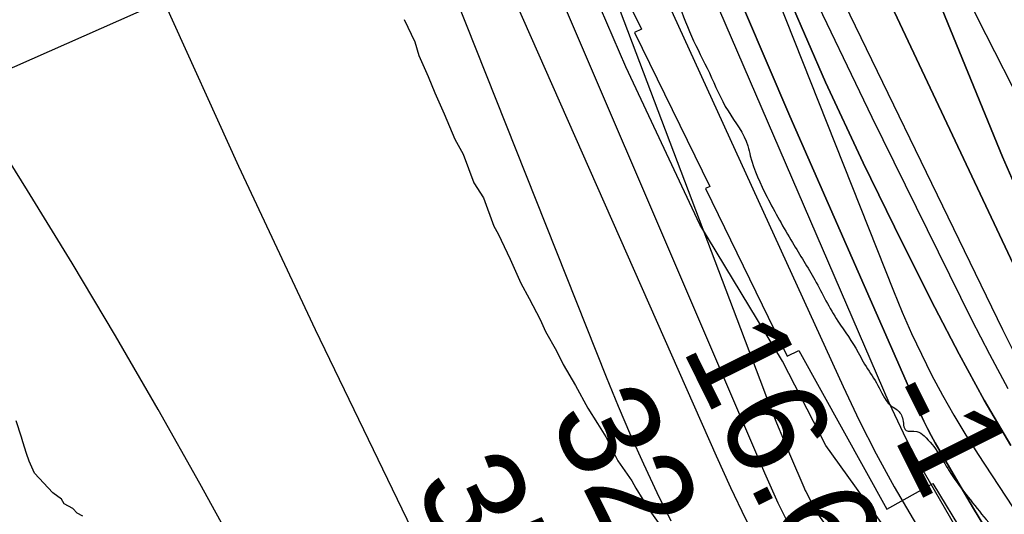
# Model space of a CAD drawing. Extents: x 3297753 to 3335611, y 652252 to 677623.
# Drawn here: x 3308214 to 3308869, y 671447 to 671776 of the extents above; entities that cross this region are included whole.
import ezdxf

# ---------------------------------------------------------------- set-up
doc = ezdxf.new("R2010")
doc.units = 0
for name, color, linetype in [('V-RIVR-EDGE', 7, 'Continuous'), ('V-RIVR-RANG', 7, 'Continuous'), ('V-RRAP-FSHR', 7, 'Continuous'), ('V-RRAP-RVMT', 7, 'Continuous'), ('V-SITE-VEGE', 7, 'Continuous'), ('V-TOPO-DPTH', 7, 'Continuous'), ('V-TOPO-MAJR', 7, 'Continuous'), ('V-TOPO-MINR', 7, 'Continuous'), ('V-TOPO-WATR', 7, 'Continuous')]:
    doc.layers.add(name, color=color, linetype=linetype)

msp = doc.modelspace()

# ---------------------------------------------------------------- linework, layer by layer
at = {"layer": 'V-RIVR-EDGE'}
msp.add_spline([(3307850.62, 675821), (3307850.75, 675819.26), (3307852.36, 675798.53), (3307852.34, 675791.07), (3307856.9, 675791.47), (3307860.2, 675784), (3307858.08, 675766.6), (3307858.03, 675745.87), (3307859.68, 675743.8), (3307863.41, 675742.96), (3307863.4, 675739.64), (3307862.94, 675720.99), (3307866.19, 675694.04), (3307864.47, 675668.35), (3307864.85, 675653.43), (3307866.04, 675632.29), (3307865.98, 675608.25), (3307860.93, 675578), (3307855.03, 675536.15), (3307852.01, 675490.98), (3307848.61, 675457.42), (3307845.62, 675420.95), (3307843.09, 675401.89), (3307841.81, 675387.8), (3307842.17, 675364.59), (3307841.69, 675337.23), (3307844.13, 675320.65), (3307845.74, 675299.92), (3307848.96, 675263.02), (3307851.37, 675230.27), (3307851.72, 675204.99), (3307854.14, 675179.28), (3307856.98, 675153.99), (3307856.53, 675138.24), (3307855.69, 675135.76), (3307856.07, 675118.35), (3307855.63, 675111.72), (3307854.35, 675095.97), (3307852.65, 675077.74), (3307852.18, 675054.11), (3307855.44, 675031.72), (3307862.38, 674991.5), (3307864.8, 674962.48), (3307868.44, 674926), (3307870.05, 674906.1), (3307872.46, 674875.01), (3307874.08, 674859.25), (3307876.52, 674843.5), (3307878.94, 674816.13), (3307882.53, 674757.68), (3307886.15, 674712.5), (3307885.71, 674704.21), (3307884.45, 674697.99), (3307884.44, 674691.78), (3307887.31, 674680.16), (3307887.28, 674668.97), (3307887.26, 674658.2), (3307885.58, 674651.15), (3307881.01, 674644.12), (3307881, 674639.97), (3307886.35, 674626.28), (3307890.03, 674605.55), (3307895.77, 674578.59), (3307899.43, 674550.81), (3307909.27, 674510.58), (3307914.59, 674481.97), (3307918.25, 674453.78), (3307918.22, 674440.51), (3307919.86, 674433.88), (3307927.3, 674423.08), (3307927.28, 674417.7), (3307927.25, 674404.02), (3307928.48, 674400.28), (3307931.78, 674393.23), (3307935.06, 674376.64), (3307944.54, 674357.55), (3307954.85, 674337.22), (3307963.92, 674316.06), (3307975.42, 674271.68), (3307986.49, 674225.23), (3308000.06, 674178.77), (3308007.44, 674148.91), (3308015.22, 674108.27), (3308020.53, 674078.42), (3308024.25, 674072.19), (3308025.04, 674059.34), (3308025.41, 674039.44), (3308027.79, 673997.16), (3308030.63, 673971.46), (3308027.69, 673955.3), (3308027.24, 673943.28), (3308027.64, 673935.82), (3308029.69, 673925.45), (3308035.46, 673911.76), (3308035.42, 673899.32), (3308034.12, 673873.21), (3308036.13, 673851.24), (3308038.54, 673818.91), (3308040.98, 673799), (3308046.76, 673788.21), (3308050.46, 673778.26), (3308048.79, 673772.46), (3308048.76, 673761.27), (3308053.68, 673740.53), (3308060.66, 673711.09), (3308069.7, 673678.73), (3308069.66, 673665.06), (3308067.15, 673653.46), (3308067.55, 673650.14), (3308072.94, 673649.3), (3308077.91, 673648.87), (3308079.98, 673646.38), (3308086.52, 673608.64), (3308091.84, 673582.1), (3308104.58, 673536.48), (3308114.83, 673495), (3308121.38, 673461), (3308123.83, 673446.07), (3308127.95, 673436.12), (3308140.31, 673406.24), (3308148.95, 673377.21), (3308153.04, 673357.72), (3308158.34, 673321.23), (3308169, 673273.12), (3308189.1, 673188.1), (3308196.88, 673150.37), (3308207.96, 673103.92), (3308212.04, 673079.45), (3308214.06, 673059.97), (3308216.51, 673045.04), (3308218.98, 673035.91), (3308226, 673025.53), (3308228.46, 673015.99), (3308228.43, 673002.32), (3308230.49, 672996.92), (3308235.04, 672992.77), (3308235.02, 672984.48), (3308237.47, 672972.87), (3308241.99, 672953.37), (3308247.32, 672933.05), (3308253.9, 672910.65), (3308257.61, 672901.53), (3308263.8, 672890.32), (3308276.17, 672865), (3308277.39, 672856.3), (3308278.62, 672850.08), (3308283.16, 672844.26), (3308286.05, 672839.7), (3308286.04, 672832.24), (3308285.59, 672818.97), (3308288.47, 672812.33), (3308293.83, 672800.3), (3308303.72, 672777.89), (3308309.9, 672762.54), (3308316.07, 672743.05), (3308316.44, 672725.64), (3308318.1, 672723.15), (3308323.06, 672717.33), (3308327.59, 672706.13), (3308331.69, 672690.37), (3308330.84, 672679.6), (3308330.4, 672672.14), (3308332.46, 672667.16), (3308337.42, 672658.44), (3308343.59, 672642.67), (3308347.7, 672625.26), (3308355.91, 672595.39), (3308355.89, 672584.62), (3308357.53, 672579.64), (3308362.07, 672570.92), (3308366.61, 672563.45), (3308376.07, 672534), (3308399.56, 672478.4), (3308411.51, 672452.67), (3308418.52, 672435.25), (3308421.79, 672418.66), (3308423.01, 672409.95), (3308425.49, 672403.73), (3308428.79, 672397.5), (3308430.01, 672387.55), (3308434.95, 672375.52), (3308444.41, 672344.83), (3308450.58, 672326.99), (3308456.78, 672320.76), (3308459.66, 672312.87), (3308465.4, 672287.99), (3308467.43, 672268.09), (3308473.18, 672249.01), (3308476.05, 672236.57), (3308485.95, 672214.16), (3308490.05, 672198.81), (3308495.86, 672201.7), (3308496.67, 672193), (3308499.08, 672161.9), (3308505.23, 672134.53), (3308513.87, 672107.57), (3308522.52, 672084.75), (3308527.9, 672082.25), (3308536.2, 672087.2), (3308540.76, 672086.78), (3308539.51, 672083.88), (3308535.76, 672077.67), (3308534.91, 672067.73), (3308534.47, 672059.44), (3308531.96, 672050.74), (3308533.2, 672047.42), (3308536.91, 672037.88), (3308550.93, 672008.42), (3308564.93, 671974.39), (3308569.87, 671959.46), (3308576.49, 671954.88), (3308585.14, 671932.48), (3308595.86, 671910.49), (3308604.94, 671895.13), (3308605.76, 671888.49), (3308607.82, 671885.17), (3308610.71, 671881.02), (3308616.47, 671862.77), (3308627.6, 671838.7), (3308640.39, 671816.29), (3308660.99, 671765.26), (3308672.95, 671740.77), (3308685.32, 671715.46), (3308698.53, 671692.21), (3308700.17, 671685.58), (3308711.29, 671658.19), (3308728.21, 671627.9), (3308743.07, 671602.99), (3308758.34, 671575.6), (3308771.97, 671554.84), (3308775.27, 671548.61), (3308783.11, 671536.16), (3308790.54, 671522.88), (3308793.43, 671519.55), (3308797.16, 671517.06), (3308801.29, 671511.24), (3308803.76, 671502.95), (3308810.8, 671502.1), (3308815.77, 671499.19), (3308833.53, 671474.28), (3308845.09, 671458.5), (3308857.08, 671443.55), (3308870.72, 671429.01), (3308882.71, 671418.61), (3308908.77, 671397), (3308930.27, 671375.39), (3308944.33, 671361.26), (3308952.58, 671346.74), (3308960.43, 671336.77), (3308966.22, 671331.78), (3308972.85, 671328.86), (3308985.64, 671307.28), (3309001.75, 671282.37), (3309010.84, 671271.57), (3309010.83, 671268.25), (3309008.34, 671266.19), (3309011.64, 671262.03), (3309018.66, 671250.83), (3309024.85, 671237.13), (3309035.15, 671212.24), (3309059.5, 671169.07), (3309066.5, 671150.82), (3309067.71, 671140.45), (3309071.85, 671135.88), (3309077.22, 671128.41), (3309078.45, 671123.02), (3309078.43, 671117.63), (3309082.15, 671111.4), (3309089.15, 671092.73), (3309098.63, 671073.23), (3309111.41, 671045.01), (3309116.36, 671032.15), (3309123.35, 671011), (3309128.7, 670995.65), (3309133.23, 670984.86), (3309143.97, 670967.42), (3309159.66, 670945.42), (3309169.17, 670933.37), (3309181.99, 670924.22), (3309188.19, 670917.16), (3309197.69, 670902.22), (3309217.1, 670874.81), (3309231.57, 670859.03), (3309239.82, 670845.33), (3309244.79, 670840.76), (3309252.23, 670835.35), (3309260.51, 670831.18), (3309275.4, 670817.06), (3309282.43, 670810.41), (3309290.69, 670800.02), (3309303.1, 670788.39), (3309315.92, 670775.51), (3309335.34, 670751), (3309344.42, 670736.47), (3309351.03, 670726.51), (3309360.13, 670721.51), (3309375.84, 670704.9), (3309390.72, 670688.69), (3309403.11, 670668.77), (3309415.49, 670646.77), (3309426.65, 670635.14), (3309442.78, 670618.52), (3309454.34, 670603.15), (3309462.18, 670588.63), (3309470.85, 670575.34), (3309476.63, 670563.31), (3309487.39, 670558.31), (3309488.62, 670554.57), (3309489.44, 670550.84), (3309494.82, 670544.2), (3309506.81, 670533.39), (3309523.77, 670518.84), (3309529.95, 670505.98), (3309538.6, 670484.82), (3309549.72, 670453.7), (3309551.35, 670440.85), (3309555.47, 670430.89), (3309568.67, 670408.89), (3309577.35, 670396.02), (3309581.47, 670386.48), (3309581.46, 670383.16), (3309578.55, 670379.85), (3309576.88, 670374.88), (3309582.24, 670364.09), (3309594.61, 670336.71), (3309604.49, 670308.91), (3309606.94, 670296.06), (3309614.38, 670284.85), (3309627.18, 670266.99), (3309635.46, 670261.59), (3309639.18, 670259.92), (3309638.74, 670249.97), (3309639.54, 670236.29), (3309641.18, 670228), (3309644.89, 670221.36), (3309656.46, 670208.06), (3309664.31, 670195.61), (3309663.46, 670188.15), (3309663.84, 670176.13), (3309667.96, 670166.17), (3309673.34, 670159.94), (3309684.07, 670142.92), (3309690.66, 670126.33), (3309700.14, 670102.68), (3309716.65, 670076.52)], degree=3, dxfattribs=at)
at = {"layer": 'V-RIVR-RANG'}
msp.add_line((3307750.1, 671541.14), (3309103.45, 672140.18), dxfattribs=at)
at = {"layer": 'V-RRAP-FSHR'}
msp.add_lwpolyline([(3308906.95, 671322.55), (3308835.2, 671388.92), (3308790.02, 671437.53), (3308750.4, 671492.94), (3308721.46, 671549.01), (3308666.58, 671639.8), (3308617.41, 671744.82), (3308562.65, 671871.82), (3308511.44, 671991.88), (3308477.13, 672082.74), (3308422.95, 672271.02), (3308384.31, 672393.55), (3308351.33, 672486.79), (3308320.78, 672583.54), (3308284.41, 672679), (3308253.28, 672753.15), (3308220.18, 672859.88), (3308186.89, 672949.86), (3308152.27, 673100.42)], dxfattribs=at)
at = {"layer": 'V-RRAP-RVMT'}
for p, q in [((3308577.82, 671872.3), (3308627.76, 671769.85)), ((3308627.76, 671769.85), (3308623.23, 671767.61)), ((3308623.23, 671767.61), (3308673.16, 671665.15)), ((3308673.16, 671665.15), (3308670.43, 671663.8)), ((3308670.43, 671663.8), (3308724.7, 671552.32)), ((3308724.7, 671552.32), (3308732.33, 671556.03)), ((3308732.33, 671556.03), (3308790.93, 671450.41)), ((3308790.93, 671450.41), (3308821.64, 671467.64)), ((3308821.64, 671467.64), (3308890.83, 671352.85))]:
    msp.add_line(p, q, dxfattribs=at)
at = {"layer": 'V-SITE-VEGE'}
for points in [[(3308469.91, 671776.35), (3308477.1, 671761.36), (3308479.66, 671752.45), (3308485.92, 671738.48), (3308490.35, 671727.52), (3308496.61, 671713.55), (3308503.73, 671696.61), (3308509.17, 671686.59), (3308516.2, 671667.7), (3308522.63, 671657.64), (3308529.66, 671638.74), (3308532.38, 671633.73), (3308540.47, 671616.75), (3308547.63, 671600.78), (3308553.07, 671590.76), (3308560.31, 671576.75), (3308563.89, 671568.77), (3308571.17, 671555.74), (3308575.68, 671546.74), (3308583.89, 671532.69), (3308592.07, 671517.66), (3308598.49, 671507.6), (3308603.98, 671498.55), (3308612.11, 671482.55)], [(3308256.22, 671445.75), (3308252.39, 671447.87), (3308249.59, 671450.92), (3308243.85, 671454.1), (3308242.02, 671457.12), (3308236.32, 671461.28), (3308224.16, 671474.52), (3308220.58, 671482.5), (3308218.83, 671487.47), (3308216.23, 671495.41), (3308215.38, 671498.38), (3308211.93, 671509.29)], [(3308612.11, 671482.55), (3308621.35, 671469.43), (3308624.07, 671464.43), (3308633.22, 671449.35), (3308649.85, 671426.14)]]:
    msp.add_lwpolyline(points, dxfattribs=at)
at = {"layer": 'V-TOPO-DPTH'}
for points in [[(3308900.95, 671558.8), (3308567.45, 672266.31), (3308551.64, 672300.64), (3308536.24, 672335.16), (3308521.45, 672369.95), (3308507.08, 672404.91), (3308481.27, 672469.33), (3308480.15, 672472.24), (3308479.08, 672475.16), (3308478.09, 672478.11), (3308477.16, 672481.08), (3308452.8, 672562), (3308440.03, 672605.52), (3308427.67, 672649.16), (3308415.92, 672692.97), (3308404.57, 672736.89), (3308153.49, 673737.97)], [(3308153.49, 673737.97), (3308404.57, 672736.89), (3308415.92, 672692.97), (3308427.67, 672649.16), (3308440.03, 672605.52), (3308452.8, 672562), (3308477.16, 672481.08), (3308478.09, 672478.11), (3308479.08, 672475.16), (3308480.15, 672472.24), (3308481.27, 672469.33), (3308507.08, 672404.91), (3308521.45, 672369.95), (3308536.24, 672335.16), (3308551.64, 672300.64), (3308567.45, 672266.31), (3308900.95, 671558.8)], [(3308064.92, 673715.85), (3308423.2, 672508.01), (3308430.6, 672483.92), (3308438.29, 672459.92), (3308446.44, 672436.07), (3308454.88, 672412.32), (3308557.1, 672133.18), (3308597.13, 672026.95), (3308638.47, 671921.26), (3308681.79, 671816.35), (3308726.42, 671711.98), (3308813.34, 671513.86), (3308815.57, 671508.98), (3308817.92, 671504.16), (3308820.42, 671499.41), (3308823.02, 671494.72), (3308838.11, 671468.58), (3308848.52, 671450.98), (3308859.18, 671433.52), (3308870.19, 671416.3)], [(3308870.19, 671416.3), (3308859.18, 671433.52), (3308848.52, 671450.98), (3308838.11, 671468.58), (3308823.02, 671494.72), (3308820.42, 671499.41), (3308817.92, 671504.16), (3308815.57, 671508.98), (3308813.34, 671513.86), (3308726.42, 671711.98), (3308681.79, 671816.35), (3308638.47, 671921.26), (3308597.13, 672026.95), (3308557.1, 672133.18), (3308454.88, 672412.32), (3308446.44, 672436.07), (3308438.29, 672459.92), (3308430.6, 672483.92), (3308423.2, 672508.01), (3308064.92, 673715.85)], [(3308038.11, 673694.01), (3308231.06, 672955.33), (3308254.25, 672868.7), (3308278.14, 672782.26), (3308303.08, 672696.12), (3308328.72, 672610.18), (3308377.9, 672448.87), (3308379.52, 672443.75), (3308381.21, 672438.66), (3308383, 672433.6), (3308384.86, 672428.56), (3308463.1, 672223.11), (3308505.15, 672115.8), (3308548.54, 672009.04), (3308593.97, 671903.14), (3308640.75, 671797.8), (3308761.81, 671532.04), (3308772.55, 671509.51), (3308783.81, 671487.25), (3308795.83, 671465.4), (3308808.37, 671443.82), (3308881.25, 671323.28)], [(3308877.09, 671663.61), (3308867.91, 671685.03), (3308553.03, 672454.36), (3308544.74, 672475.53), (3308536.89, 672496.85), (3308529.69, 672518.41), (3308522.92, 672540.12), (3308245.95, 673479.12)], [(3308245.95, 673479.12), (3308522.92, 672540.12), (3308529.69, 672518.41), (3308536.89, 672496.85), (3308544.74, 672475.53), (3308553.03, 672454.36), (3308867.91, 671685.03), (3308877.09, 671663.61)], [(3308873.37, 671492.93), (3308855.74, 671523.04), (3308838.99, 671553.65), (3308822.84, 671584.59), (3308801.05, 671627.84), (3308775.15, 671680.98), (3308750.21, 671734.55), (3308726.7, 671788.76), (3308704.14, 671843.4), (3308467.62, 672438.62), (3308462.22, 672452.74), (3308457.06, 672466.93), (3308452.26, 672481.26), (3308447.7, 672495.67), (3308248.13, 673155.24)], [(3308873.37, 671492.93), (3308855.74, 671523.04), (3308838.99, 671553.65), (3308822.84, 671584.59), (3308801.05, 671627.84), (3308775.15, 671680.98), (3308750.21, 671734.55), (3308726.7, 671788.76), (3308704.14, 671843.4), (3308467.62, 672438.62), (3308462.22, 672452.74), (3308457.06, 672466.93), (3308452.26, 672481.26), (3308447.7, 672495.67), (3308248.13, 673155.24)], [(3308315.42, 672991.23), (3308351.52, 672860.63), (3308389.37, 672730.49), (3308462.44, 672488.38), (3308465.18, 672479.69), (3308468.08, 672471.05), (3308471.2, 672462.49), (3308474.46, 672453.98), (3308552.59, 672258.21), (3308596.16, 672152.35), (3308641.23, 672047.16), (3308688.55, 671942.96), (3308737.36, 671839.41), (3308867.94, 671569.98), (3308876.16, 671553.58)], [(3308315.42, 672991.23), (3308351.52, 672860.63), (3308389.37, 672730.49), (3308462.44, 672488.38), (3308465.18, 672479.69), (3308468.08, 672471.05), (3308471.2, 672462.49), (3308474.46, 672453.98), (3308552.59, 672258.21), (3308596.16, 672152.35), (3308641.23, 672047.16), (3308688.55, 671942.96), (3308737.36, 671839.41), (3308867.94, 671569.98), (3308876.16, 671553.58)]]:
    msp.add_lwpolyline(points, dxfattribs=at)
at = {"layer": 'V-TOPO-MAJR'}
for points in [[(3307928.64, 673656.58), (3308127.39, 672943.15), (3308152.91, 672852.91), (3308178.89, 672762.8), (3308205.57, 672672.89), (3308232.71, 672583.13), (3308284.67, 672413.69), (3308286.24, 672408.76), (3308287.88, 672403.86), (3308289.64, 672398.99), (3308291.47, 672394.15), (3308347.82, 672249.98), (3308378.37, 672173.29), (3308409.59, 672096.87), (3308441.8, 672020.86), (3308474.68, 671945.12), (3308677.49, 671486.09), (3308687.08, 671465.01), (3308696.97, 671444.08), (3308707.31, 671423.37), (3308717.96, 671402.8), (3309100.94, 670844.39)], [(3308391.53, 673027.29), (3308534.46, 672534.49), (3308539.78, 672517.22), (3308545.46, 672500.08), (3308551.69, 672483.13), (3308558.3, 672466.31), (3308755.53, 671986.87), (3308785.76, 671916.36), (3308817.34, 671846.48), (3308850.96, 671777.56), (3308885.93, 671709.28)], [(3308396.81, 671353.47), (3308333.94, 671467.5), (3308306.25, 671516.78), (3308278.04, 671565.76), (3308249.04, 671614.27), (3308219.52, 671662.47), (3308176.47, 671731.53), (3308167.92, 671738.31), (3308159.29, 671741.33), (3308150.52, 671738.73), (3308141.65, 671732.36), (3308134.89, 671718.97), (3308130.68, 671705.16), (3308130.3, 671690.72), (3308132.48, 671675.87), (3308254.37, 671257.51)]]:
    msp.add_lwpolyline(points, dxfattribs=at)
at = {"layer": 'V-TOPO-MINR'}
for points in [[(3308153.49, 673737.97), (3308404.57, 672736.89), (3308415.92, 672692.97), (3308427.67, 672649.16), (3308440.03, 672605.52), (3308452.8, 672562), (3308477.16, 672481.08), (3308478.09, 672478.11), (3308479.08, 672475.16), (3308480.15, 672472.24), (3308481.27, 672469.33), (3308507.08, 672404.91), (3308521.45, 672369.95), (3308536.24, 672335.16), (3308551.64, 672300.64), (3308567.45, 672266.31), (3308900.95, 671558.8)], [(3308052.24, 673715.96), (3308299.22, 672794.94), (3308315.22, 672736.52), (3308331.64, 672678.23), (3308348.69, 672620.11), (3308366.15, 672562.12), (3308385.12, 672500.31), (3308393.57, 672473.36), (3308402.23, 672446.48), (3308411.2, 672419.7), (3308420.39, 672392.99), (3308430.01, 672366.44), (3308440, 672340.03), (3308450.55, 672313.84), (3308461.47, 672287.8), (3308792.37, 671521.58), (3308797.94, 671509.29), (3308803.78, 671497.14), (3308810.04, 671485.2), (3308816.58, 671473.4), (3308858.12, 671401.45), (3308882.55, 671360.3)], [(3308038.11, 673694.01), (3308231.06, 672955.33), (3308254.25, 672868.7), (3308278.14, 672782.26), (3308303.08, 672696.12), (3308328.72, 672610.18), (3308377.9, 672448.87), (3308379.52, 672443.75), (3308381.21, 672438.66), (3308383, 672433.6), (3308384.86, 672428.56), (3308463.1, 672223.11), (3308505.15, 672115.8), (3308548.54, 672009.04), (3308593.97, 671903.14), (3308640.75, 671797.8), (3308761.81, 671532.04), (3308772.55, 671509.51), (3308783.81, 671487.25), (3308795.83, 671465.4), (3308808.37, 671443.82), (3308881.25, 671323.28)], [(3307885.1, 673628.71), (3308253.74, 672428.93), (3308259.15, 672412.04), (3308264.83, 672395.25), (3308270.91, 672378.6), (3308277.25, 672362.04), (3308604.36, 671538.51), (3308612.31, 671519.09), (3308620.53, 671499.8), (3308629.16, 671480.69), (3308638.06, 671461.69), (3308647.21, 671442.81)], [(3307996.51, 673604.08), (3308313.7, 672481.59), (3308322.7, 672450.88), (3308332.07, 672420.29), (3308342.02, 672389.88), (3308352.36, 672359.59), (3308391.6, 672248.03), (3308422.69, 672162.39), (3308454.9, 672077.19), (3308488.81, 671992.64), (3308523.84, 671908.53), (3308709.63, 671474.65), (3308714.03, 671464.7), (3308718.57, 671454.81), (3308723.34, 671445.02), (3308728.25, 671435.31), (3309049.7, 670968.67)], [(3308245.95, 673479.12), (3308522.92, 672540.12), (3308529.69, 672518.41), (3308536.89, 672496.85), (3308544.74, 672475.53), (3308553.03, 672454.36), (3308867.91, 671685.03), (3308877.09, 671663.61)], [(3308157.71, 673432.1), (3308440.33, 672499.31), (3308445.79, 672482.04), (3308451.55, 672464.88), (3308457.73, 672447.86), (3308464.19, 672430.94), (3308795.32, 671595.69), (3308801.19, 671581.51), (3308807.34, 671567.45), (3308813.9, 671553.59), (3308820.75, 671539.85), (3308828.01, 671526.33), (3308835.54, 671512.97), (3308843.48, 671499.84), (3308851.7, 671486.88), (3309009.44, 671246.29)], [(3308248.13, 673155.24), (3308447.7, 672495.67), (3308452.26, 672481.26), (3308457.06, 672466.93), (3308462.22, 672452.74), (3308467.62, 672438.62), (3308704.14, 671843.4), (3308726.7, 671788.76), (3308750.21, 671734.55), (3308775.15, 671680.98), (3308801.05, 671627.84), (3308822.84, 671584.59), (3308838.99, 671553.65), (3308855.74, 671523.04), (3308873.37, 671492.93)], [(3308295.48, 673026), (3308336.36, 672884.86), (3308455.07, 672492.02), (3308458.72, 672480.47), (3308462.57, 672468.99), (3308466.71, 672457.61), (3308471.05, 672446.31), (3308616.76, 672080.42), (3308655.24, 671987.03), (3308695.19, 671894.3), (3308737.33, 671802.53), (3308780.93, 671711.42), (3308847.37, 671576.74), (3308859.16, 671553.64), (3308871.38, 671530.76)], [(3308494.38, 671397.36), (3308411.05, 671569.9), (3308360.02, 671678.4), (3308310.5, 671787.56), (3308263.23, 671897.71), (3308217.46, 672008.53), (3308097.17, 672308.51), (3308093.11, 672319.11), (3308089.26, 672329.78), (3308085.74, 672340.56), (3308082.43, 672351.42), (3307975.12, 672723.56), (3307960.16, 672781.52), (3307947.4, 672839.9), (3307937.92, 672898.9), (3307930.65, 672958.31), (3307927.05, 672996.6)], [(3308315.42, 672991.23), (3308351.52, 672860.63), (3308389.37, 672730.49), (3308462.44, 672488.38), (3308465.18, 672479.69), (3308468.08, 672471.05), (3308471.2, 672462.49), (3308474.46, 672453.98), (3308552.59, 672258.21), (3308596.16, 672152.35), (3308641.23, 672047.16), (3308688.55, 671942.96), (3308737.36, 671839.41), (3308867.94, 671569.98), (3308876.16, 671553.58)], [(3308199.62, 672984.21), (3308359.3, 672458.09), (3308363.18, 672445.74), (3308367.24, 672433.44), (3308371.54, 672421.22), (3308376, 672409.07), (3308708.9, 671530.27), (3308713.22, 671519.07), (3308717.65, 671507.9), (3308722.21, 671496.79), (3308726.87, 671485.72), (3308735.73, 671465.05), (3308736.7, 671462.96), (3308737.04, 671462.27), (3308741.12, 671454.42), (3308742.88, 671451.2), (3308744.73, 671448.03), (3308746.71, 671444.95), (3308748.77, 671441.91), (3308750.9, 671438.91), (3308753.03, 671435.92), (3308755.16, 671432.93), (3308757.29, 671429.93), (3308898.94, 671231.74)]]:
    msp.add_lwpolyline(points, dxfattribs=at)
at = {"layer": 'V-TOPO-WATR'}
msp.add_lwpolyline([(3308064.92, 673715.85), (3308423.2, 672508.01), (3308430.6, 672483.92), (3308438.29, 672459.92), (3308446.44, 672436.07), (3308454.88, 672412.32), (3308557.1, 672133.18), (3308597.13, 672026.95), (3308638.47, 671921.26), (3308681.79, 671816.35), (3308726.42, 671711.98), (3308813.34, 671513.86), (3308815.57, 671508.98), (3308817.92, 671504.16), (3308820.42, 671499.41), (3308823.02, 671494.72), (3308838.11, 671468.58), (3308848.52, 671450.98), (3308859.18, 671433.52), (3308870.19, 671416.3)], dxfattribs=at)

# ---------------------------------------------------------------- texts
at = {"layer": 'V-RIVR-RANG'}
for s, rotation, p in [('16.6', 296.26833, (3308654.31, 671557.59)), ('-1', 296.54997, (3308781.5, 671525.44)), ('32.8', 296.26833, (3308565.57, 671511.46)), ('35.7', 296.26833, (3308476, 671466.98))]:
    msp.add_text(s, height=67, rotation=rotation, dxfattribs=at).set_placement(p)

doc.saveas('drawing.dxf')
